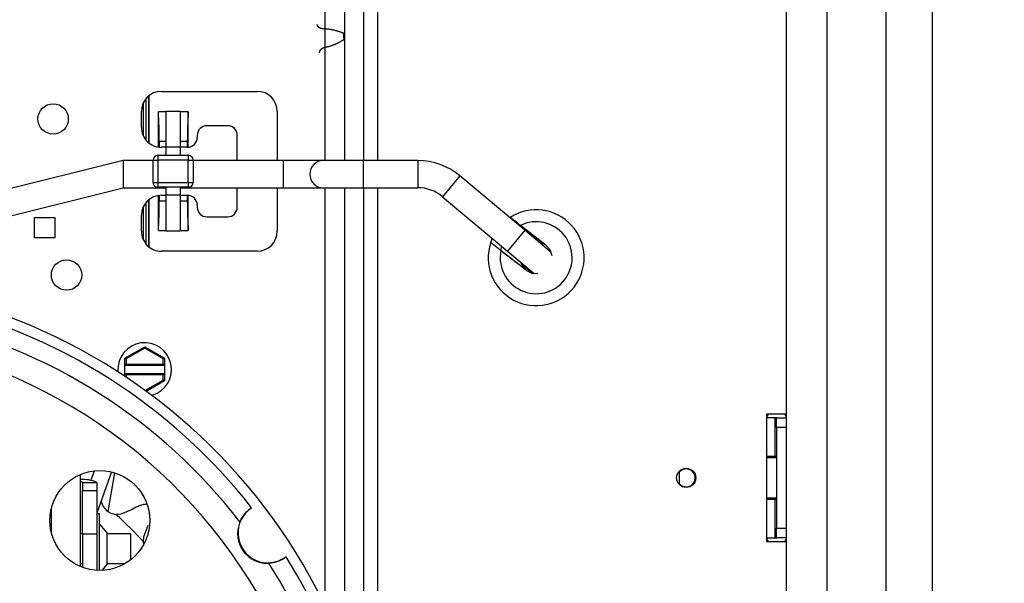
# Model space of a CAD drawing. Header units: inches. Extents: x 170 to 284, y 215 to 248.
# Tile 494 of 656: x 211.784 to 211.991, y 224.766 to 224.885. Entities that reach past the tile are written whole.
import ezdxf

# ---------------------------------------------------------------- set-up
doc = ezdxf.new("R2010")
doc.units = ezdxf.units.IN
doc.header["$LTSCALE"] = 0.25
doc.header["$MEASUREMENT"] = 0
doc.layers.add('ANNOTATIONS', color=1, linetype='Continuous')
doc.layers.add('RH FRONT OF HOOD', color=7, linetype='Continuous')
doc.styles.add('ARIAL', font='arial.ttf', dxfattribs={"height": 0.09375})
doc.dimstyles.new('STANDARD$0', dxfattribs={"dimtxt": 0.09375, "dimasz": 0.09375, "dimexe": 0.03125, "dimexo": 0.046875, "dimgap": 0.09, "dimtad": 0, "dimtih": 1, "dimtoh": 1, "dimdec": 4, "dimzin": 0, "dimdsep": 46, "dimtxsty": 'ARIAL', "dimcen": 0.09, "dimadec": 0, "dimazin": 0, "dimtfac": 1, "dimtdec": 4, "dimtofl": 0, "dimtmove": 0, "dimatfit": 1, "dimfxl": 1, "dimtolj": 1, "dimtzin": 0, "dimarcsym": 0})

# ---------------------------------------------------------------- blocks, each defined once
blk = doc.blocks.new('*D133')
at = {"layer": 'ANNOTATIONS', "color": 0, "lineweight": -2, "transparency": 16777216}
for p, q in [((211.573486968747, 225.2379811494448), (212.9080140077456, 225.2379811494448)), ((212.8767640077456, 225.1442311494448), (212.8767640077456, 222.8822775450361)), ((212.8767640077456, 220.1854637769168), (212.8767640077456, 222.4474173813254)), ((212.4115944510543, 220.0917137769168), (212.9080140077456, 220.0917137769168))]:
    blk.add_line(p, q, dxfattribs=at)
at = {"layer": 'ANNOTATIONS', "color": 0, "transparency": 16777216}
for points in [[(212.8611390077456, 225.1442311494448), (212.8923890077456, 225.1442311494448), (212.8767640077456, 225.2379811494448)], [(212.8611390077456, 220.1854637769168), (212.8923890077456, 220.1854637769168), (212.8767640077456, 220.0917137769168)]]:
    blk.add_solid(points, dxfattribs=at)
at = {"layer": 'defpoints', "color": 0, "transparency": 16777216}
for p in [(211.526611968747, 225.2379811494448), (212.3647194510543, 220.0917137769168), (212.8767640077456, 220.0917137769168)]:
    blk.add_point(p, dxfattribs=at)
at = {"layer": 'ANNOTATIONS', "color": 0, "transparency": 16777216, "insert": (212.8767640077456, 222.6648474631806), "char_height": 0.09375, "attachment_point": 5, "style": 'ARIAL'}
blk.add_mtext('\\A1;TOTAL\\PHEIGHT', dxfattribs=at)

msp = doc.modelspace()

# ---------------------------------------------------------------- linework, layer by layer
at = {"layer": 'RH FRONT OF HOOD'}
for p, q in [((211.8591707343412, 224.8553875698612), (211.8591707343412, 225.0645833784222)), ((211.9663573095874, 225.0624752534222), (211.9663573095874, 224.5143627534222)), ((211.976220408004, 224.5242734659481), (211.976220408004, 225.0525645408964)), ((211.8521076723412, 225.0465614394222), (211.8521076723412, 224.8553875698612)), ((211.8561417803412, 225.0465614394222), (211.8561417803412, 224.8553875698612)), ((211.8480600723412, 224.8553875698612), (211.8480600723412, 224.9508525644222)), ((211.9452760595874, 224.9183886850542), (211.9452760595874, 224.6579570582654)), ((211.9539293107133, 224.6627747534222), (211.9539293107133, 224.9140632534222)), ((211.8463375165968, 224.8841310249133), (211.8463368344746, 224.8841348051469)), ((211.846340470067, 224.8841153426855), (211.8463375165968, 224.8841310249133)), ((211.8463438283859, 224.884098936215), (211.846340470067, 224.8841153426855)), ((211.8463466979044, 224.8840858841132), (211.8463438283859, 224.884098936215)), ((211.8463510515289, 224.8840674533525), (211.8463466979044, 224.8840858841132)), ((211.8463560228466, 224.884048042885), (211.8463510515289, 224.8840674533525)), ((211.8463614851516, 224.8840283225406), (211.8463560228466, 224.884048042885)), ((211.8463673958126, 224.8840085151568), (211.8463614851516, 224.8840283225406)), ((211.8463737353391, 224.8839887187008), (211.8463673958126, 224.8840085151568)), ((211.8463804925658, 224.8839689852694), (211.8463737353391, 224.8839887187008)), ((211.8463876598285, 224.8839493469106), (211.8463804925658, 224.8839689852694)), ((211.846395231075, 224.8839298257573), (211.8463876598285, 224.8839493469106)), ((211.8464032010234, 224.8839104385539), (211.846395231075, 224.8839298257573)), ((211.8464115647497, 224.8838911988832), (211.8464032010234, 224.8839104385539)), ((211.8464203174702, 224.8838721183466), (211.8464115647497, 224.8838911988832)), ((211.8464294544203, 224.8838532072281), (211.8464203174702, 224.8838721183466)), ((211.8464389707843, 224.8838344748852), (211.8464294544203, 224.8838532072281)), ((211.8464488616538, 224.883815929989), (211.8464389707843, 224.8838344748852)), ((211.8464591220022, 224.8837975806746), (211.8464488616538, 224.883815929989)), ((211.8464697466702, 224.8837794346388), (211.8464591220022, 224.8837975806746)), ((211.8464807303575, 224.8837614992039), (211.8464697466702, 224.8837794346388)), ((211.846492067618, 224.8837437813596), (211.8464807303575, 224.8837614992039)), ((211.8465037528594, 224.8837262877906), (211.846492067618, 224.8837437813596)), ((211.8465157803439, 224.8837090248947), (211.8465037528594, 224.8837262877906)), ((211.8465281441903, 224.8836919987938), (211.8465157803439, 224.8837090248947)), ((211.8465408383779, 224.8836752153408), (211.8465281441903, 224.8836919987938)), ((211.8465538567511, 224.8836586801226), (211.8465408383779, 224.8836752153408)), ((211.8465671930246, 224.8836423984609), (211.8465538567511, 224.8836586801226)), ((211.8465808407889, 224.8836263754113), (211.8465671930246, 224.8836423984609)), ((211.8465947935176, 224.8836106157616), (211.8465808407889, 224.8836263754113)), ((211.8466090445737, 224.8835951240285), (211.8465947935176, 224.8836106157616)), ((211.8466235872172, 224.8835799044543), (211.8466090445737, 224.8835951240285)), ((211.8466384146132, 224.883564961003), (211.8466235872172, 224.8835799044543)), ((211.8466535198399, 224.8835502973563), (211.8466384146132, 224.883564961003)), ((211.8466688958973, 224.8835359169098), (211.8466535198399, 224.8835502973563)), ((211.8466845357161, 224.8835218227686), (211.8466688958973, 224.8835359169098)), ((211.8467004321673, 224.8835080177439), (211.8466845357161, 224.8835218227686)), ((211.8467165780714, 224.8834945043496), (211.8467004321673, 224.8835080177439)), ((211.846732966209, 224.8834812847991), (211.8467165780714, 224.8834945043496)), ((211.8467495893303, 224.8834683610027), (211.846732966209, 224.8834812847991)), ((211.8467664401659, 224.8834557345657), (211.8467495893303, 224.8834683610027)), ((211.8467835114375, 224.8834434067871), (211.8467664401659, 224.8834557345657)), ((211.8468007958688, 224.8834313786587), (211.8467835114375, 224.8834434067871)), ((211.8468182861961, 224.8834196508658), (211.8468007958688, 224.8834313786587)), ((211.8468359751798, 224.8834082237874), (211.8468182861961, 224.8834196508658)), ((211.8468538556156, 224.8833970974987), (211.8468359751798, 224.8834082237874)), ((211.8468719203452, 224.8833862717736), (211.8468538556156, 224.8833970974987)), ((211.8468901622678, 224.8833757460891), (211.8468719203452, 224.8833862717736)), ((211.846908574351, 224.8833655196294), (211.8468901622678, 224.8833757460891)), ((211.8469271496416, 224.8833555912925), (211.846908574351, 224.8833655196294)), ((211.846945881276, 224.8833459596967), (211.8469271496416, 224.8833555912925)), ((211.8469647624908, 224.8833366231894), (211.846945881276, 224.8833459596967)), ((211.8469837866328, 224.8833275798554), (211.8469647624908, 224.8833366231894)), ((211.8470029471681, 224.8833188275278), (211.8469837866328, 224.8833275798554)), ((211.8470222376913, 224.8833103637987), (211.8470029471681, 224.8833188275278)), ((211.8470416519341, 224.8833021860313), (211.8470222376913, 224.8833103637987)), ((211.847061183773, 224.8832942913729), (211.8470416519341, 224.8833021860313)), ((211.8470808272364, 224.8832866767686), (211.847061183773, 224.8832942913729)), ((211.8471005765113, 224.8832793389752), (211.8470808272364, 224.8832866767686)), ((211.8471204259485, 224.8832722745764), (211.8471005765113, 224.8832793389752)), ((211.8471403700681, 224.883265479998), (211.8471204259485, 224.8832722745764)), ((211.847160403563, 224.8832589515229), (211.8471403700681, 224.883265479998)), ((211.8471805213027, 224.8832526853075), (211.847160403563, 224.8832589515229)), ((211.8472007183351, 224.8832466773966), (211.8471805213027, 224.8832526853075)), ((211.8472209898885, 224.8832409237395), (211.8472007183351, 224.8832466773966)), ((211.847241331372, 224.883235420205), (211.8472209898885, 224.8832409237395)), ((211.847261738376, 224.8832301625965), (211.847241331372, 224.883235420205)), ((211.8472822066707, 224.8832251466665), (211.847261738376, 224.8832301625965)), ((211.8473027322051, 224.8832203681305), (211.8472822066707, 224.8832251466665)), ((211.8473233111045, 224.8832158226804), (211.8473027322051, 224.8832203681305)), ((211.847343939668, 224.8832115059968), (211.8473233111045, 224.8832158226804)), ((211.8473646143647, 224.8832074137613), (211.847343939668, 224.8832115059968)), ((211.8473853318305, 224.883203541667), (211.8473646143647, 224.8832074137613)), ((211.8474060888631, 224.8831998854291), (211.8473853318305, 224.883203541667)), ((211.8474268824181, 224.8831964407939), (211.8474060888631, 224.8831998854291)), ((211.8474477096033, 224.8831932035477), (211.8474268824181, 224.8831964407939)), ((211.8474685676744, 224.8831901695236), (211.8474477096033, 224.8831932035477)), ((211.8474894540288, 224.8831873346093), (211.8474685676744, 224.8831901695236)), ((211.8475103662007, 224.8831846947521), (211.8474894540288, 224.8831873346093)), ((211.8475313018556, 224.8831822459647), (211.8475103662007, 224.8831846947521)), ((211.847552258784, 224.8831799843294), (211.8475313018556, 224.8831822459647)), ((211.8475732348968, 224.883177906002), (211.847552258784, 224.8831799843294)), ((211.8475942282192, 224.8831760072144), (211.8475732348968, 224.883177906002)), ((211.8476152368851, 224.8831742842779), (211.8475942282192, 224.8831760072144)), ((211.8476362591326, 224.8831727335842), (211.8476152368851, 224.8831742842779)), ((211.8476572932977, 224.8831713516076), (211.8476362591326, 224.8831727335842)), ((211.8476783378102, 224.8831701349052), (211.8476572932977, 224.8831713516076)), ((211.8476993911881, 224.8831690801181), (211.8476783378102, 224.8831701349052)), ((211.8477204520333, 224.8831681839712), (211.8476993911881, 224.8831690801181)), ((211.847741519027, 224.8831674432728), (211.8477204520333, 224.8831681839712)), ((211.8477625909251, 224.8831668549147), (211.847741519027, 224.8831674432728)), ((211.8477836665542, 224.8831664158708), (211.8477625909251, 224.8831668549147)), ((211.847804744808, 224.8831661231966), (211.8477836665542, 224.8831664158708)), ((211.8478258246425, 224.8831659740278), (211.847804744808, 224.8831661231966)), ((211.8478469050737, 224.8831659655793), (211.8478258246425, 224.8831659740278)), ((211.8478769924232, 224.8831659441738), (211.8478469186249, 224.8831659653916)), ((211.8479836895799, 224.8831644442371), (211.8478769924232, 224.8831659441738)), ((211.8480906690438, 224.8831609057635), (211.8479836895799, 224.8831644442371)), ((211.8481979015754, 224.8831555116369), (211.8480906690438, 224.8831609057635)), ((211.8483053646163, 224.8831483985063), (211.8481979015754, 224.8831555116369)), ((211.8484130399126, 224.8831396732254), (211.8483053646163, 224.8831483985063)), ((211.8485209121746, 224.883129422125), (211.8484130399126, 224.8831396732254)), ((211.8486289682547, 224.8831177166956), (211.8485209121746, 224.883129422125)), ((211.8487371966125, 224.8831046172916), (211.8486289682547, 224.8831177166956)), ((211.8488455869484, 224.8830901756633), (211.8487371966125, 224.8831046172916)), ((211.8489541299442, 224.8830744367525), (211.8488455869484, 224.8830901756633)), ((211.849062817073, 224.8830574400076), (211.8489541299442, 224.8830744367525)), ((211.8491716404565, 224.8830392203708), (211.849062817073, 224.8830574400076)), ((211.8492805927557, 224.8830198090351), (211.8491716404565, 224.8830392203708)), ((211.849389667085, 224.8829992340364), (211.8492805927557, 224.8830198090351)), ((211.8494988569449, 224.8829775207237), (211.849389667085, 224.8829992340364)), ((211.8496081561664, 224.8829546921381), (211.8494988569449, 224.8829775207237)), ((211.8497175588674, 224.8829307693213), (211.8496081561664, 224.8829546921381)), ((211.849827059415, 224.8829057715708), (211.8497175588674, 224.8829307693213)), ((211.8499366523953, 224.8828797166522), (211.849827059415, 224.8829057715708)), ((211.8500463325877, 224.8828526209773), (211.8499366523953, 224.8828797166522)), ((211.8501560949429, 224.8828244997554), (211.8500463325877, 224.8828526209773)), ((211.8502659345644, 224.8827953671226), (211.8501560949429, 224.8828244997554)), ((211.8503758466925, 224.882765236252), (211.8502659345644, 224.8827953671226)), ((211.8504858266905, 224.8827341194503), (211.8503758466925, 224.882765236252)), ((211.8505958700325, 224.8827020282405), (211.8504858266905, 224.8827341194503)), ((211.8507059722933, 224.8826689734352), (211.8505958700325, 224.8827020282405)), ((211.8508161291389, 224.8826349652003), (211.8507059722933, 224.8826689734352)), ((211.8509263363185, 224.8826000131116), (211.8508161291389, 224.8826349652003)), ((211.8510365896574, 224.8825641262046), (211.8509263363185, 224.8826000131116)), ((211.8511468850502, 224.8825273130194), (211.8510365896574, 224.8825641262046)), ((211.8512572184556, 224.8824895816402), (211.8511468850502, 224.8825273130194)), ((211.8513675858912, 224.8824509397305), (211.8512572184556, 224.8824895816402)), ((211.8514779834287, 224.882411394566), (211.8513675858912, 224.8824509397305)), ((211.8515884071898, 224.8823709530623), (211.8514779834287, 224.882411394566)), ((211.8516988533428, 224.882329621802), (211.8515884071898, 224.8823709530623)), ((211.8518093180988, 224.8822874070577), (211.8516988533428, 224.882329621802)), ((211.8518325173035, 224.8822767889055), (211.8518093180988, 224.8822874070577)), ((211.8518564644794, 224.8822617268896), (211.8518325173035, 224.8822767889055)), ((211.851878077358, 224.8822434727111), (211.8518564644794, 224.8822617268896)), ((211.8518969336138, 224.882222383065), (211.851878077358, 224.8822434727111)), ((211.8519126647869, 224.8821988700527), (211.8518969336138, 224.882222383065)), ((211.8519249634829, 224.8821733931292), (211.8519126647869, 224.8821988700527)), ((211.8519335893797, 224.8821464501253), (211.8519249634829, 224.8821733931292)), ((211.8519383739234, 224.8821185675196), (211.8519335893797, 224.8821464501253)), ((211.8519484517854, 224.8820167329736), (211.8519383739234, 224.8821185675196)), ((211.8519585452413, 224.8819118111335), (211.8519484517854, 224.8820167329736)), ((211.851968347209, 224.8818068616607), (211.8519585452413, 224.8819118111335)), ((211.851977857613, 224.8817018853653), (211.851968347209, 224.8818068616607)), ((211.8519870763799, 224.8815968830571), (211.851977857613, 224.8817018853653)), ((211.8519960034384, 224.8814918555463), (211.8519870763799, 224.8815968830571)), ((211.8520046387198, 224.8813868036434), (211.8519960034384, 224.8814918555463)), ((211.8482070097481, 224.8793461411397), (211.8483118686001, 224.8793659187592)), ((211.8483118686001, 224.8793659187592), (211.8484166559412, 224.8793877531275)), ((211.8484166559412, 224.8793877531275), (211.848521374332, 224.879411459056)), ((211.848521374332, 224.879411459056), (211.8486260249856, 224.8794368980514)), ((211.8486260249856, 224.8794368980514), (211.8487306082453, 224.8794639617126)), ((211.8487306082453, 224.8794639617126), (211.8488351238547, 224.8794925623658)), ((211.8488351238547, 224.8794925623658), (211.8489395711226, 224.8795226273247)), ((211.8489395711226, 224.8795226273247), (211.8490439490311, 224.8795540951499)), ((211.8490439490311, 224.8795540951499), (211.8491482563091, 224.8795869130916)), ((211.8491482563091, 224.8795869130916), (211.8492524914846, 224.8796210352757)), ((211.8492524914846, 224.8796210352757), (211.8493566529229, 224.8796564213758)), ((211.8493566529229, 224.8796564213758), (211.8494607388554, 224.8796930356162)), ((211.8494607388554, 224.8796930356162), (211.849564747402, 224.8797308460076)), ((211.849564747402, 224.8797308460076), (211.8496686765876, 224.8797698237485)), ((211.8496686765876, 224.8797698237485), (211.8497725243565, 224.8798099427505)), ((211.8497725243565, 224.8798099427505), (211.8498762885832, 224.8798511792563)), ((211.8498762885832, 224.8798511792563), (211.8499799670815, 224.8798935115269)), ((211.8499799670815, 224.8798935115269), (211.8500835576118, 224.8799369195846)), ((211.8500835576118, 224.8799369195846), (211.8501870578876, 224.8799813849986)), ((211.8501870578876, 224.8799813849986), (211.8502904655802, 224.880026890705)), ((211.8502904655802, 224.880026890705), (211.8503937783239, 224.8800734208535)), ((211.8503937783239, 224.8800734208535), (211.8504969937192, 224.8801209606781)), ((211.8504969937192, 224.8801209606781), (211.8506001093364, 224.8801694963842)), ((211.8506001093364, 224.8801694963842), (211.850703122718, 224.8802190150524)), ((211.850703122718, 224.8802190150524), (211.8508060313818, 224.8802695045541)), ((211.8508060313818, 224.8802695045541), (211.8509088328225, 224.880320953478)), ((211.8509088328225, 224.880320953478), (211.8510115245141, 224.8803733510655)), ((211.8510115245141, 224.8803733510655), (211.8511141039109, 224.8804266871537)), ((211.8511141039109, 224.8804266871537), (211.8512165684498, 224.8804809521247)), ((211.8512165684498, 224.8804809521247), (211.8513189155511, 224.8805361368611)), ((211.8513189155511, 224.8805361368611), (211.8514211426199, 224.8805922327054)), ((211.8514211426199, 224.8805922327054), (211.8515232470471, 224.8806492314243)), ((211.8515232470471, 224.8806492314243), (211.8516252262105, 224.8807071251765)), ((211.8516252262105, 224.8807071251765), (211.8517270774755, 224.8807659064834)), ((211.8517270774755, 224.8807659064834), (211.8518287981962, 224.880825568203)), ((211.8518287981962, 224.880825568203), (211.8519303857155, 224.8808861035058)), ((211.8519303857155, 224.8808861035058), (211.8519514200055, 224.8809005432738)), ((211.8519514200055, 224.8809005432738), (211.8519724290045, 224.8809194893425)), ((211.8519724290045, 224.8809194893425), (211.8519905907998, 224.8809411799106)), ((211.8519905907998, 224.8809411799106), (211.8520055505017, 224.8809651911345)), ((211.8520129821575, 224.8812817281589), (211.8520046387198, 224.8813868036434)), ((211.8520055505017, 224.8809651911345), (211.8520170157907, 224.8809910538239)), ((211.852021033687, 224.8811766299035), (211.8520129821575, 224.8812817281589)), ((211.8520170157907, 224.8809910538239), (211.8520247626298, 224.88101826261)), ((211.8520285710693, 224.8810745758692), (211.852021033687, 224.8811766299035)), ((211.8520247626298, 224.88101826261), (211.8520286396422, 224.8810462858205)), ((211.8520286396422, 224.8810462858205), (211.8520285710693, 224.8810745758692)), ((211.8468558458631, 224.8781274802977), (211.8468558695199, 224.8781313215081)), ((211.8468558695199, 224.8781313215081), (211.8468560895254, 224.8781472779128)), ((211.8468560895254, 224.8781472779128), (211.8468565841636, 224.878164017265)), ((211.8468565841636, 224.878164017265), (211.8468571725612, 224.8781773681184)), ((211.8468571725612, 224.8781773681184), (211.8468583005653, 224.8781962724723)), ((211.8468583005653, 224.8781962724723), (211.8468598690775, 224.8782162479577)), ((211.8468598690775, 224.8782162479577), (211.8468618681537, 224.8782366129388)), ((211.8468618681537, 224.8782366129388), (211.8468642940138, 224.8782571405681)), ((211.8468642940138, 224.8782571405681), (211.8468671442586, 224.8782777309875)), ((211.8468671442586, 224.8782777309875), (211.8468704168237, 224.8782983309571)), ((211.8468704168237, 224.8782983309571), (211.846874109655, 224.8783189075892)), ((211.846874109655, 224.8783189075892), (211.846878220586, 224.8783394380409)), ((211.846878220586, 224.8783394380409), (211.846882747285, 224.8783599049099)), ((211.846882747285, 224.8783599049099), (211.8468876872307, 224.8783802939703)), ((211.8468876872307, 224.8783802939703), (211.8468930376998, 224.878400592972)), ((211.8468930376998, 224.878400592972), (211.8468987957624, 224.8784207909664)), ((211.8468987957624, 224.8784207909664), (211.846904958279, 224.8784408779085)), ((211.846904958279, 224.8784408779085), (211.846911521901, 224.878460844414)), ((211.846911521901, 224.878460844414), (211.8469184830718, 224.878480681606)), ((211.8469184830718, 224.878480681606), (211.8469258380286, 224.8785003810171)), ((211.8469258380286, 224.8785003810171), (211.8469335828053, 224.8785199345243)), ((211.8469335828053, 224.8785199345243), (211.8469417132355, 224.8785393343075)), ((211.8469417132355, 224.8785393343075), (211.8469502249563, 224.8785585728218)), ((211.8469502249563, 224.8785585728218), (211.846959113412, 224.8785776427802)), ((211.846959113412, 224.8785776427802), (211.8469683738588, 224.8785965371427)), ((211.8469683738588, 224.8785965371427), (211.846978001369, 224.8786152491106)), ((211.846978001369, 224.8786152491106), (211.8469879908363, 224.8786337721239)), ((211.8469879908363, 224.8786337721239), (211.8469983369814, 224.878652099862)), ((211.8469983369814, 224.878652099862), (211.8470090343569, 224.8786702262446)), ((211.8470090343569, 224.8786702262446), (211.8470200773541, 224.8786881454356)), ((211.8470200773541, 224.8786881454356), (211.8470314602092, 224.878705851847)), ((211.8470314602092, 224.878705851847), (211.8470431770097, 224.8787233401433)), ((211.8470431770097, 224.8787233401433), (211.8470552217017, 224.8787406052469)), ((211.8470552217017, 224.8787406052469), (211.8470675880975, 224.8787576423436)), ((211.8470675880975, 224.8787576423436), (211.8470802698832, 224.8787744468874)), ((211.8470802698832, 224.8787744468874), (211.8470932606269, 224.8787910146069)), ((211.8470932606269, 224.8787910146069), (211.8471065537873, 224.8788073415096)), ((211.8471065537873, 224.8788073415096), (211.8471201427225, 224.8788234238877)), ((211.8471201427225, 224.8788234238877), (211.8471340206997, 224.8788392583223)), ((211.8471340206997, 224.8788392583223), (211.8471481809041, 224.878854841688)), ((211.8471481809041, 224.878854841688), (211.8471626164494, 224.8788701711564)), ((211.8471626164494, 224.8788701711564), (211.847177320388, 224.8788852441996)), ((211.847177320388, 224.8788852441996), (211.8471922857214, 224.8789000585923)), ((211.8471922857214, 224.8789000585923), (211.8472075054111, 224.8789146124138)), ((211.8472075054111, 224.8789146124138), (211.84722297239, 224.8789289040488)), ((211.84722297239, 224.8789289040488), (211.8472386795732, 224.8789429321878)), ((211.8472386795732, 224.8789429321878), (211.8472546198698, 224.8789566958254)), ((211.8472546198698, 224.8789566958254), (211.8472707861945, 224.8789701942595)), ((211.8472707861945, 224.8789701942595), (211.8472871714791, 224.8789834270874)), ((211.8472871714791, 224.8789834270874), (211.8473037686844, 224.8789963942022)), ((211.8473037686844, 224.8789963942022), (211.8473205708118, 224.8790090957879)), ((211.8473205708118, 224.8790090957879), (211.8473375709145, 224.8790215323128)), ((211.8473375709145, 224.8790215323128), (211.8473547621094, 224.8790337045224)), ((211.8473547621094, 224.8790337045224), (211.8473721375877, 224.8790456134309)), ((211.8473721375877, 224.8790456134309), (211.8473896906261, 224.8790572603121)), ((211.8473896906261, 224.8790572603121), (211.8474074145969, 224.8790686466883)), ((211.8474074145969, 224.8790686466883), (211.8474253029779, 224.8790797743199)), ((211.8474253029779, 224.8790797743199), (211.8474433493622, 224.8790906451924)), ((211.8474433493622, 224.8790906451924), (211.8474615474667, 224.8791012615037)), ((211.8474615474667, 224.8791012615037), (211.8474798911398, 224.8791116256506)), ((211.8474798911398, 224.8791116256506), (211.84749837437, 224.8791217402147)), ((211.84749837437, 224.8791217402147), (211.8475169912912, 224.8791316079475)), ((211.8475169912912, 224.8791316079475), (211.8475357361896, 224.8791412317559)), ((211.8475357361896, 224.8791412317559), (211.8475546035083, 224.8791506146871)), ((211.8475546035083, 224.8791506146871), (211.8475735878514, 224.8791597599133)), ((211.8475735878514, 224.8791597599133), (211.8475926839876, 224.8791686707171)), ((211.8475926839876, 224.8791686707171), (211.8476118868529, 224.8791773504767)), ((211.8476118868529, 224.8791773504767), (211.8476311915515, 224.8791858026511)), ((211.8476311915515, 224.8791858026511), (211.8476505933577, 224.8791940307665)), ((211.8476505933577, 224.8791940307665), (211.8476700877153, 224.8792020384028)), ((211.8476700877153, 224.8792020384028), (211.8476896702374, 224.8792098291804)), ((211.8476896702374, 224.8792098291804), (211.8477093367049, 224.8792174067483)), ((211.8477093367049, 224.8792174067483), (211.8477290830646, 224.8792247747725)), ((211.8477290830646, 224.8792247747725), (211.847748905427, 224.879231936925)), ((211.847748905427, 224.879231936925), (211.8477688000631, 224.8792388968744)), ((211.8477688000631, 224.8792388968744), (211.8477887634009, 224.879245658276)), ((211.8477887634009, 224.879245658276), (211.847808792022, 224.8792522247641)), ((211.847808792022, 224.8792522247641), (211.8478288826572, 224.8792585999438)), ((211.8478288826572, 224.8792585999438), (211.8478490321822, 224.8792647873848)), ((211.8478490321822, 224.8792647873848), (211.8478692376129, 224.8792707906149)), ((211.8478692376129, 224.8792707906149), (211.8478894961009, 224.8792766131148)), ((211.8478894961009, 224.8792766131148), (211.8479098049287, 224.8792822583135)), ((211.8479098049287, 224.8792822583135), (211.8479301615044, 224.8792877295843)), ((211.8479301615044, 224.8792877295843), (211.847950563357, 224.8792930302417)), ((211.847950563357, 224.8792930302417), (211.8479710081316, 224.8792981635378)), ((211.8479710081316, 224.8792981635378), (211.8479914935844, 224.879303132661)), ((211.8479914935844, 224.879303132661), (211.8480120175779, 224.8793079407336)), ((211.8480120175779, 224.8793079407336), (211.8480325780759, 224.8793125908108)), ((211.8480325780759, 224.8793125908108), (211.8480531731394, 224.8793170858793)), ((211.8480531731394, 224.8793170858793), (211.8480738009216, 224.8793214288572)), ((211.8480738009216, 224.8793214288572), (211.8480944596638, 224.8793256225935)), ((211.8480944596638, 224.8793256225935), (211.8481151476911, 224.879329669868)), ((211.8481151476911, 224.879329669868), (211.8481358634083, 224.8793335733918)), ((211.8481358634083, 224.8793335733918), (211.848156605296, 224.8793373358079)), ((211.848156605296, 224.8793373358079), (211.8481773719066, 224.8793409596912)), ((211.8481773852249, 224.8793409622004), (211.8482070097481, 224.8793461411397)), ((211.8107996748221, 224.8690287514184), (211.8107996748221, 224.859135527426)), ((211.8108086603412, 224.8690360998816), (211.8108086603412, 224.8591281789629)), ((211.8134733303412, 224.8699848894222), (211.8337113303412, 224.8699848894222)), ((211.8096370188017, 224.8675177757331), (211.8096370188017, 224.8606465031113)), ((211.8102938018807, 224.8596266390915), (211.8102938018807, 224.868537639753)), ((211.8092570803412, 224.8623956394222), (211.8092570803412, 224.8657686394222)), ((211.8144430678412, 224.86564315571), (211.8128408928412, 224.86564315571)), ((211.8128408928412, 224.8582270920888), (211.8128408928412, 224.86564315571)), ((211.8174787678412, 224.8657180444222), (211.8144430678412, 224.8657180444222)), ((211.8144430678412, 224.8657180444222), (211.8144430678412, 224.8581793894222)), ((211.8174787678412, 224.8657180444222), (211.8174787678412, 224.8581793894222)), ((211.8191652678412, 224.86564315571), (211.8174787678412, 224.86564315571)), ((211.8191652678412, 224.8581899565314), (211.8191652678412, 224.86564315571)), ((211.8379275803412, 224.8657686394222), (211.8379275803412, 224.8553875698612)), ((211.8210625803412, 224.8607091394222), (211.8210625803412, 224.8602875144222)), ((211.8274712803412, 224.8627329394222), (211.8230863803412, 224.8627329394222)), ((211.8294950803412, 224.8553875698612), (211.8294950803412, 224.8607091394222)), ((211.8130490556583, 224.8594442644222), (211.8130490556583, 224.858200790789)), ((211.8144430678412, 224.8594442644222), (211.8130490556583, 224.8594442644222)), ((211.8189571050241, 224.8594442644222), (211.8174787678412, 224.8594442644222)), ((211.8189571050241, 224.8594442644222), (211.8189571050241, 224.8581793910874)), ((211.8144430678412, 224.8581793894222), (211.8134733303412, 224.8581793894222)), ((211.8174787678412, 224.8581793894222), (211.8144430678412, 224.8581793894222)), ((211.8144430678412, 224.8581793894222), (211.8144430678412, 224.8564928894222)), ((211.8174787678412, 224.8581793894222), (211.8174787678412, 224.8564928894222)), ((211.8189544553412, 224.8581793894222), (211.8174787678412, 224.8581793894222)), ((211.8054433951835, 224.8553875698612), (211.7508163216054, 224.8417675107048)), ((211.8117446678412, 224.8553875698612), (211.8054433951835, 224.8553875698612)), ((211.8054433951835, 224.8553875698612), (211.8054433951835, 224.8496517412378)), ((211.8117446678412, 224.8507587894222), (211.8117446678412, 224.8554809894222)), ((211.8117446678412, 224.8554809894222), (211.8127565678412, 224.8554809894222)), ((211.8127565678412, 224.8564928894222), (211.8191652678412, 224.8564928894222)), ((211.8127565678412, 224.8564928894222), (211.8127565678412, 224.8554809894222)), ((211.8127565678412, 224.8554809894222), (211.8127565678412, 224.8507587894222)), ((211.8191652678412, 224.8554809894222), (211.8127565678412, 224.8554809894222)), ((211.8191652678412, 224.8564928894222), (211.8191652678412, 224.8554809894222)), ((211.8191652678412, 224.8507587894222), (211.8191652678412, 224.8554809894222)), ((211.8191652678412, 224.8554809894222), (211.8201771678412, 224.8554809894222)), ((211.8201771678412, 224.8554809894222), (211.8201771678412, 224.8507587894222)), ((211.8391733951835, 224.8553875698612), (211.8201771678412, 224.8553875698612)), ((211.8476058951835, 224.8553875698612), (211.8391733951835, 224.8553875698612)), ((211.8391733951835, 224.8553875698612), (211.8391733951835, 224.8496517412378)), ((211.8560383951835, 224.8553875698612), (211.8476058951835, 224.8553875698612)), ((211.8676066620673, 224.8553875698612), (211.8560383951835, 224.8553875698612)), ((211.8560383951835, 224.8553875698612), (211.8560383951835, 224.8496517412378)), ((211.8676066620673, 224.8553875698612), (211.8676066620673, 224.8496517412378)), ((211.8117446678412, 224.8507587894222), (211.8127565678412, 224.8507587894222)), ((211.8127565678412, 224.8507587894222), (211.8191652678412, 224.8507587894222)), ((211.8127565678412, 224.8507587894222), (211.8127565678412, 224.8497468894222)), ((211.8191652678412, 224.8507587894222), (211.8191652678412, 224.8497468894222)), ((211.8191652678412, 224.8507587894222), (211.8201771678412, 224.8507587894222)), ((211.8764758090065, 224.852159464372), (211.8727888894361, 224.8477655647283)), ((211.8901703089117, 224.8406684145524), (211.8764758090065, 224.852159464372)), ((211.7521627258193, 224.836367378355), (211.8054433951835, 224.8496517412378)), ((211.8054433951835, 224.8496517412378), (211.8144430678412, 224.8496517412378)), ((211.8191652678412, 224.8497468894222), (211.8127565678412, 224.8497468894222)), ((211.8144430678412, 224.8497468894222), (211.8144430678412, 224.8480603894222)), ((211.8174787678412, 224.8497468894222), (211.8174787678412, 224.8480603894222)), ((211.8174787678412, 224.8496517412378), (211.8391733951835, 224.8496517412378)), ((211.8294950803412, 224.8455306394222), (211.8294950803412, 224.8496517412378)), ((211.8379275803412, 224.8496517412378), (211.8379275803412, 224.8404711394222)), ((211.8391733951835, 224.8496517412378), (211.8476058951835, 224.8496517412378)), ((211.8476058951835, 224.8496517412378), (211.8560383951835, 224.8496517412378)), ((211.8480600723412, 224.7615817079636), (211.8480600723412, 224.8496517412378)), ((211.8521076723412, 224.8496517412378), (211.8521076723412, 224.7522903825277)), ((211.8560383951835, 224.8496517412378), (211.8676066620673, 224.8496517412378)), ((211.8561417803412, 224.8496517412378), (211.8561417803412, 224.7399658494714)), ((211.8591707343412, 224.725121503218), (211.8591707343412, 224.8496517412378)), ((211.8102938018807, 224.8377021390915), (211.8102938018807, 224.8466131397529)), ((211.8107996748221, 224.8471042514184), (211.8107996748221, 224.8372110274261)), ((211.8108086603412, 224.8471115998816), (211.8108086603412, 224.8372036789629)), ((211.8128408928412, 224.8405966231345), (211.8128408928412, 224.8480126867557)), ((211.8130490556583, 224.8480389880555), (211.8130490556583, 224.8467955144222)), ((211.8144430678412, 224.8467955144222), (211.8130490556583, 224.8467955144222)), ((211.8134733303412, 224.8480603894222), (211.8144430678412, 224.8480603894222)), ((211.8174787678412, 224.8480603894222), (211.8144430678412, 224.8480603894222)), ((211.8144430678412, 224.8480603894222), (211.8144430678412, 224.8405217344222)), ((211.8174787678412, 224.8480603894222), (211.8174787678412, 224.8405217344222)), ((211.8174787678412, 224.8480603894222), (211.8189544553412, 224.8480603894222)), ((211.8189571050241, 224.8467955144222), (211.8174787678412, 224.8467955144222)), ((211.8189571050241, 224.848060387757), (211.8189571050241, 224.8467955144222)), ((211.8191652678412, 224.8405966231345), (211.8191652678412, 224.8480498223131)), ((211.8727888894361, 224.8477655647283), (211.8864833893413, 224.8362745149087)), ((211.8096370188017, 224.8455932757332), (211.8096370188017, 224.8387220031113)), ((211.8210625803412, 224.8459522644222), (211.8210625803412, 224.8455306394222)), ((211.7867429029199, 224.8433713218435), (211.7910254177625, 224.8433713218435)), ((211.7867429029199, 224.839088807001), (211.7867429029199, 224.8433713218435)), ((211.7910254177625, 224.8433713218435), (211.7910254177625, 224.839088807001)), ((211.8092570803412, 224.8404711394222), (211.8092570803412, 224.8438441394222)), ((211.8230863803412, 224.8435068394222), (211.8274712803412, 224.8435068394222)), ((211.8128408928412, 224.8405966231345), (211.8144430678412, 224.8405966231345)), ((211.8144430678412, 224.8405217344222), (211.8174787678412, 224.8405217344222)), ((211.8174787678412, 224.8405966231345), (211.8191652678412, 224.8405966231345)), ((211.8901703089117, 224.8406684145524), (211.8864833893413, 224.8362745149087)), ((211.8890545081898, 224.8416046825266), (211.8892361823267, 224.8416963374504)), ((211.8892361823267, 224.8416963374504), (211.8942388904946, 224.8378027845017)), ((211.8946351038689, 224.8375371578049), (211.8892700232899, 224.8417127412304)), ((211.8957473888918, 224.8359886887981), (211.8901703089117, 224.8406684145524)), ((211.7910254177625, 224.839088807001), (211.7867429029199, 224.839088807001)), ((211.8927506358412, 224.8390038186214), (211.8927506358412, 224.8389610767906)), ((211.8337113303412, 224.8362548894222), (211.8134733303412, 224.8362548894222)), ((211.8904917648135, 224.8322135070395), (211.8851266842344, 224.836389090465)), ((211.8851342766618, 224.8364259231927), (211.8853478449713, 224.8372273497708)), ((211.8851342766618, 224.8364259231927), (211.8901369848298, 224.832532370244)), ((211.8864833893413, 224.8362745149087), (211.8921386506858, 224.8315291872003)), ((211.8057997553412, 224.8136997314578), (211.8099654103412, 224.8161047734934)), ((211.8099654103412, 224.8157931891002), (211.8060695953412, 224.8135439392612)), ((211.8099654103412, 224.8157931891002), (211.8099654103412, 224.8161047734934)), ((211.8099654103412, 224.8161047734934), (211.8141310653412, 224.8136997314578)), ((211.8138612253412, 224.8135439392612), (211.8099654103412, 224.8157931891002)), ((211.8057997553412, 224.8121295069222), (211.8057997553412, 224.8136997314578)), ((211.8057997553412, 224.8136997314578), (211.8060695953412, 224.8135439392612)), ((211.8060695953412, 224.8135439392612), (211.8060695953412, 224.8123993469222)), ((211.8138612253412, 224.8135439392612), (211.8141310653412, 224.8136997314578)), ((211.8138612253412, 224.8123993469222), (211.8138612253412, 224.8135439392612)), ((211.8141310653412, 224.8136997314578), (211.8141310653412, 224.8121295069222)), ((211.8057997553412, 224.8121295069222), (211.8060695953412, 224.8123993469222)), ((211.8141310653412, 224.8121295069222), (211.8057997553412, 224.8121295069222)), ((211.8057997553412, 224.8104598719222), (211.8057997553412, 224.8121295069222)), ((211.8060695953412, 224.8123993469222), (211.8138612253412, 224.8123993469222)), ((211.8141310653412, 224.8121295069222), (211.8138612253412, 224.8123993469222)), ((211.8141310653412, 224.8121295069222), (211.8141310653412, 224.8104598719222)), ((211.8057997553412, 224.8099528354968), (211.8057997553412, 224.8104598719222)), ((211.8057997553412, 224.8104598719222), (211.8060695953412, 224.8101900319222)), ((211.8057997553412, 224.8104598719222), (211.8141310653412, 224.8104598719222)), ((211.8060695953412, 224.8101900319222), (211.8060695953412, 224.8097728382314)), ((211.8138612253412, 224.8101900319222), (211.8060695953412, 224.8101900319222)), ((211.8101641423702, 224.8069109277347), (211.8138612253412, 224.8090454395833)), ((211.8141310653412, 224.8088896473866), (211.8104021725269, 224.8067367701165)), ((211.8141310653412, 224.8104598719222), (211.8138612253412, 224.8101900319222)), ((211.8138612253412, 224.8090454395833), (211.8138612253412, 224.8101900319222)), ((211.8141310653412, 224.8088896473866), (211.8138612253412, 224.8090454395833)), ((211.8141310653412, 224.8104598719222), (211.8141310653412, 224.8088896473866)), ((211.9412611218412, 224.8019110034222), (211.9452760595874, 224.8019110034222)), ((211.9412611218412, 224.7749270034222), (211.9412611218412, 224.8019110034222)), ((211.9429476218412, 224.8010677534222), (211.9412611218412, 224.8010677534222)), ((211.9432849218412, 224.8010677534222), (211.9429476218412, 224.8010677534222)), ((211.9429476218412, 224.8010677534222), (211.9429476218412, 224.7929725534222)), ((211.9432849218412, 224.7990439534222), (211.9432849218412, 224.8010677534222)), ((211.9432849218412, 224.8010677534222), (211.9452760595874, 224.8010677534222)), ((211.9432849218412, 224.7990439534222), (211.9432849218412, 224.7777940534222)), ((211.9452760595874, 224.7990439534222), (211.9432849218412, 224.7990439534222)), ((211.9412611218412, 224.7929725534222), (211.9432849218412, 224.7929725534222)), ((211.9432849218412, 224.7926352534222), (211.9412611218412, 224.7926352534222)), ((211.7963890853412, 224.769708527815), (211.7963890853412, 224.7891311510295)), ((211.7993239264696, 224.7898960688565), (211.7986223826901, 224.7878775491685)), ((211.8029250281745, 224.7896746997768), (211.7998946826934, 224.7809556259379)), ((211.8035908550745, 224.7894932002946), (211.8021624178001, 224.7813417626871)), ((211.9227517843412, 224.7895955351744), (211.9227517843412, 224.7872424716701)), ((211.7968589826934, 224.7874570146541), (211.7998946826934, 224.7874570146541)), ((211.7968589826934, 224.7874570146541), (211.7968589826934, 224.7857672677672)), ((211.7998946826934, 224.7874570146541), (211.7998946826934, 224.7857672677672)), ((211.7968589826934, 224.7765048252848), (211.7968589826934, 224.7857672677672)), ((211.7968589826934, 224.7857672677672), (211.7998946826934, 224.7857672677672)), ((211.7998946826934, 224.7857672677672), (211.7998946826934, 224.7765048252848)), ((211.9412611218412, 224.7842027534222), (211.9432849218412, 224.7842027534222)), ((211.9432849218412, 224.7838654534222), (211.9412611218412, 224.7838654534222)), ((211.9429476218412, 224.7838654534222), (211.9429476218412, 224.7757702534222)), ((211.7902164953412, 224.7817895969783), (211.7902164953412, 224.7770500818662)), ((211.8073365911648, 224.7817309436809), (211.8049187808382, 224.7807908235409)), ((211.8081981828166, 224.7822221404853), (211.8073365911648, 224.7817309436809)), ((211.8004006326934, 224.7808514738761), (211.7998946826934, 224.7808514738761)), ((211.8004006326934, 224.7688795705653), (211.8004006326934, 224.7808514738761)), ((211.8049187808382, 224.7807908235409), (211.803872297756, 224.7807169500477)), ((211.8020534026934, 224.776840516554), (211.8004006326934, 224.7787433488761)), ((211.8097981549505, 224.7759803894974), (211.8107037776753, 224.778411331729)), ((211.9432849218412, 224.7757702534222), (211.9432849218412, 224.7777940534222)), ((211.9432849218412, 224.7777940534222), (211.9452760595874, 224.7777940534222)), ((211.7968589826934, 224.7766352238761), (211.7963890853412, 224.7766352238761)), ((211.7998946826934, 224.7765048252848), (211.7968589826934, 224.7765048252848)), ((211.7968589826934, 224.7765048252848), (211.7968589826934, 224.7695233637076)), ((211.7998946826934, 224.7765048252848), (211.7998946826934, 224.7688958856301)), ((211.8020534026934, 224.7701055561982), (211.8020534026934, 224.776840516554)), ((211.8069797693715, 224.7766352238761), (211.8020534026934, 224.7766352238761)), ((211.8069797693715, 224.7766352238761), (211.8069797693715, 224.7711160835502)), ((211.9412611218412, 224.7757702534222), (211.9429476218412, 224.7757702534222)), ((211.9429476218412, 224.7757702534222), (211.9432849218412, 224.7757702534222)), ((211.9452760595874, 224.7757702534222), (211.9432849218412, 224.7757702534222)), ((211.8098093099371, 224.7745000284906), (211.8097391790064, 224.7749329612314)), ((211.9452760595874, 224.7749270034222), (211.9412611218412, 224.7749270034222)), ((211.7963890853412, 224.7703108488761), (211.7968589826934, 224.7703108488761)), ((211.8009990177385, 224.7688916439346), (211.8020534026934, 224.7701055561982)), ((211.8020534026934, 224.7703108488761), (211.8057911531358, 224.7703108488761))]:
    msp.add_line(p, q, dxfattribs=at)
at = {"layer": 'RH FRONT OF HOOD', "flags": 128}
for points in [[(211.8829743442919, 224.8381069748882), (211.8832795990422, 224.8389008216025), (211.8832994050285, 224.8389461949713)], [(211.8942388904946, 224.8378027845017), (211.8931091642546, 224.8382038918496), (211.8931069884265, 224.8382042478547)], [(211.8959104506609, 224.8352931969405), (211.8954960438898, 224.8365417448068), (211.8946351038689, 224.8375371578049)], [(211.8893418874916, 224.833875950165), (211.8894707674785, 224.8335290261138), (211.8901369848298, 224.832532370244)], [(211.8904917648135, 224.8322135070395), (211.8916680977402, 224.8316233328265), (211.8929293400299, 224.8315222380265)]]:
    msp.add_lwpolyline(points, dxfattribs=at)
at = {"layer": 'RH FRONT OF HOOD'}
for centre, radius in [((211.7906437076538, 224.8641643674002), 0.003204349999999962), ((211.7934706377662, 224.8312264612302), 0.003204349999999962), ((211.9242274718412, 224.7884190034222), 0.002023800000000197), ((211.8004872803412, 224.7794198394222), 0.01054062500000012)]:
    msp.add_circle(centre, radius, dxfattribs=at)
for centre, radius, start, end in [((211.8134733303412, 224.8657686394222), 0.00421625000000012, 90, 180), ((211.8337113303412, 224.8657686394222), 0.004216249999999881, 0, 90), ((211.8134733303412, 224.8623956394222), 0.00421625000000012, 180, 270.0000000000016), ((211.8230863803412, 224.8607091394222), 0.002023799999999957, 90, 180), ((211.8274712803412, 224.8607091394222), 0.002023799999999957, 0, 90), ((211.8189544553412, 224.8602875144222), 0.00210812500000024, 270.0000000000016, 0), ((211.8127565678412, 224.8554809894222), 0.001011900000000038, 90, 179.9999999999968), ((211.8191652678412, 224.8554809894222), 0.001011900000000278, 3.256887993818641e-12, 90), ((211.8676066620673, 224.8415896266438), 0.01379794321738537, 49.99999999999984, 90), ((211.8127565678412, 224.8507587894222), 0.001011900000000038, 179.9999999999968, 270.0000000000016), ((211.8191652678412, 224.8507587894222), 0.001011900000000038, 270.0000000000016, 0), ((211.8676066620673, 224.8415896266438), 0.00806211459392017, 49.99999999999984, 89.99999999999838), ((211.8134733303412, 224.8438441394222), 0.00421625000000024, 90, 180), ((211.8189544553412, 224.8459522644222), 0.00210812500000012, 0, 90), ((211.8230863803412, 224.8455306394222), 0.002023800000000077, 180, 270.0000000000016), ((211.8274712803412, 224.8455306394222), 0.002023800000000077, 270.0000000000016, 0), ((211.8925634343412, 224.8348753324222), 0.0101190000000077, 161.5779895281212, 122.6355482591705), ((211.8925634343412, 224.8348753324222), 0.007589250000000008, 168.4945688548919, 115.7189689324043), ((211.8134733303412, 224.8404711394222), 0.00421625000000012, 180, 270.0000000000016), ((211.8337113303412, 224.8404711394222), 0.00421625, 270.0000000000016, 0), ((211.7380867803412, 224.7081211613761), 0.1221869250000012, 13.65876806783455, 101.4443005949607), ((211.7380867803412, 224.7081211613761), 0.1199682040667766, 38.07142282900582, 77.03164583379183), ((211.7380867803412, 224.7081211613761), 0.1161921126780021, 37.67150883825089, 77.43155982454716), ((211.7380867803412, 224.7081211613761), 0.1108046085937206, 30.23396058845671, 84.86910807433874), ((211.8099654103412, 224.8112946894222), 0.005649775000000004, 286.4174143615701, 183.8397042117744), ((211.9419357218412, 224.8012364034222), 0.0006746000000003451, 90, 180), ((211.9446341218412, 224.8012364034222), 0.0006746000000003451, 17.90216595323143, 90), ((211.9242274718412, 224.7884190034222), 0.001887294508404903, 314.2439155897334, 141.4354489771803), ((211.796731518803, 224.7799849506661), 0.008114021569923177, 67.05550404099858, 92.41875384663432), ((211.7963578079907, 224.7869187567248), 0.0007354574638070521, 47.04324123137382, 87.56260436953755), ((211.9242274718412, 224.7884190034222), 0.001887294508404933, 218.5645510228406, 314.2439155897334), ((211.8041561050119, 224.7841456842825), 0.003440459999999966, 192.7470381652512, 265.2682325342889), ((211.8359733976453, 224.7767934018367), 0.006324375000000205, 122.9786711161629, 307.1243975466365), ((211.7380867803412, 224.7081211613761), 0.09796878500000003, 42.99780028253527, 47.81747041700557), ((211.9419357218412, 224.7756016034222), 0.0006746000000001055, 180, 270.0000000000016), ((211.9446341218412, 224.7756016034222), 0.0006746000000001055, 269.9999999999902, 342.0978340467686), ((211.7380867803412, 224.7081211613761), 0.1199682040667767, 15.05370213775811, 32.03164583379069), ((211.7380867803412, 224.7081211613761), 0.1161921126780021, 15.40701386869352, 32.43155982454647)]:
    msp.add_arc(centre, radius, start, end, dxfattribs=at)
for centre, major_axis, ratio, start_param, end_param in [((211.8100753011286, 224.8594442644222), (0, 0.016865), 0.1763269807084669, 4.712388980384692, 5.088772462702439), ((211.8219308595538, 224.8594442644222), (0, 0.016865), 0.1763269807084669, 1.19441284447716, 1.570796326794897), ((211.8476058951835, 224.8525196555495), (0, 0.002867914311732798), 0.970295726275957, 0, 3.141592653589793), ((211.8100753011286, 224.8467955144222), (0, 0.016865), 0.1763269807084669, 4.336005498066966, 4.712388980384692), ((211.8219308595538, 224.8467955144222), (0, 0.016865), 0.1763269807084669, 1.570796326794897, 1.94717980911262)]:
    msp.add_ellipse(centre, major_axis=major_axis, ratio=ratio, start_param=start_param, end_param=end_param, dxfattribs=at)
for points, knots in [([(211.8870762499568, 224.8433773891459), (211.8870898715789, 224.8433667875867), (211.8871204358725, 224.8433429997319), (211.8873887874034, 224.843134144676), (211.8878465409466, 224.8427778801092), (211.8884618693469, 224.8422989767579), (211.8889523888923, 224.8419172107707), (211.8892152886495, 224.8417125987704), (211.8892361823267, 224.8416963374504)], [0, 0, 0, 0, 0.1564303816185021, 0.3509996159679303, 0.5497289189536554, 0.7579064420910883, 0.9807598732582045, 1, 1, 1, 1]), ([(211.8892700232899, 224.8417127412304), (211.8890888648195, 224.8418537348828), (211.8886314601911, 224.8422097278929), (211.8879651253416, 224.8427283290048), (211.8874209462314, 224.8431518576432), (211.8871451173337, 224.8433665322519), (211.8871174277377, 224.843388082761), (211.8871063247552, 224.8433967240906)], [0, 0, 0, 0, 0.1665253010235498, 0.4204575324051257, 0.6494845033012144, 0.8594501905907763, 0.9999999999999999, 0.9999999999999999, 0.9999999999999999, 0.9999999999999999]), ([(211.8851266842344, 224.836389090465), (211.8849455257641, 224.8365300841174), (211.8844881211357, 224.8368860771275), (211.8838217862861, 224.8374046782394), (211.883277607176, 224.8378282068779), (211.8830017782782, 224.8380428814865), (211.8829740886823, 224.8380644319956), (211.8829629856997, 224.8380730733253)], [0, 0, 0, 0, 0.166525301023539, 0.4204575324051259, 0.6494845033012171, 0.8594501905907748, 1, 1, 1, 1]), ([(211.8829743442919, 224.8381069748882), (211.882987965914, 224.838096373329), (211.8830185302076, 224.8380725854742), (211.8832868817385, 224.8378637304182), (211.8837446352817, 224.8375074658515), (211.884359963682, 224.8370285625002), (211.8848504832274, 224.836646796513), (211.8851133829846, 224.8364421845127), (211.8851342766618, 224.8364259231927)], [0, 0, 0, 0, 0.1564303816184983, 0.3509996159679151, 0.5497289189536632, 0.7579064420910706, 0.9807598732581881, 0.9999999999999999, 0.9999999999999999, 0.9999999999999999, 0.9999999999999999]), ([(211.8918178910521, 224.8316088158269), (211.8917278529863, 224.8316788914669), (211.8913581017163, 224.8319666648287), (211.8907211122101, 224.8324624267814), (211.8900791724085, 224.8329620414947), (211.8897528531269, 224.8332160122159), (211.8896662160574, 224.8332834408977)], [0, 0, 0, 0, 0.1130534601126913, 0.4642665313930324, 0.8577639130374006, 1, 1, 1, 1]), ([(211.8104405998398, 224.7828659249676), (211.8099227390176, 224.7828074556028), (211.8091417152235, 224.782719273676), (211.8084359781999, 224.7823474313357), (211.8081981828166, 224.7822221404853)], [0, 0, 0, 0, 0.6630538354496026, 1, 1, 1, 1]), ([(211.8300560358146, 224.779130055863), (211.8301684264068, 224.7793765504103), (211.8304185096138, 224.7799250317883), (211.831147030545, 224.7809717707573), (211.8319673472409, 224.7817222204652), (211.8324536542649, 224.7820471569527), (211.832530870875, 224.7820987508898)], [0, 0, 0, 0, 0.2792249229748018, 0.6213105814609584, 0.9398710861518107, 1, 1, 1, 1]), ([(211.8300560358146, 224.779130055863), (211.8298127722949, 224.778385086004), (211.8294704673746, 224.7773368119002), (211.8296182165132, 224.7755235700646), (211.829980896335, 224.7742892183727), (211.8305878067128, 224.7731812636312), (211.8313174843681, 224.7722768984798), (211.8323420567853, 224.7714097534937), (211.8339346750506, 224.7706000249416), (211.8352289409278, 224.7704012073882), (211.8360324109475, 224.7704296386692), (211.8361567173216, 224.7704340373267)], [0, 0, 0, 0, 0.2359321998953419, 0.3319887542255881, 0.428903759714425, 0.492088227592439, 0.555414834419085, 0.6317140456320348, 0.7480440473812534, 0.9610194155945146, 1, 1, 1, 1]), ([(211.8097391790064, 224.7749329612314), (211.8097304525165, 224.7750589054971), (211.8097061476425, 224.7754096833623), (211.8097622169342, 224.7757574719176), (211.8097981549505, 224.7759803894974)], [0, 0, 0, 0, 0.3590427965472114, 1, 1, 1, 1]), ([(211.8397904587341, 224.7717508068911), (211.839522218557, 224.7715661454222), (211.8389150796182, 224.7711481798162), (211.8378844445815, 224.7707221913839), (211.8368897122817, 224.7704904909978), (211.836387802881, 224.7704518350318), (211.8361567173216, 224.7704340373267)], [0, 0, 0, 0, 0.2096432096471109, 0.47450966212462, 0.7580574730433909, 1, 1, 1, 1])]:
    msp.add_open_spline(points, degree=3, knots=knots, dxfattribs=at)

# ---------------------------------------------------------------- dimensions: what is measured, and where the dimension line sits
at = {"layer": 'ANNOTATIONS'}
dim = msp.add_linear_dim(base=(212.8767640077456, 220.0917137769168), p1=(211.5266119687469, 225.2379811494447), p2=(212.3647194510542, 220.0917137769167), angle=90, text='TOTAL\\PHEIGHT', dimstyle='STANDARD$0', dxfattribs=at)
dim.commit()
dim.dimension.update_dxf_attribs({"geometry": '*D133', "text_midpoint": (212.8767640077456, 222.6648474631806)})

doc.saveas('drawing.dxf')
